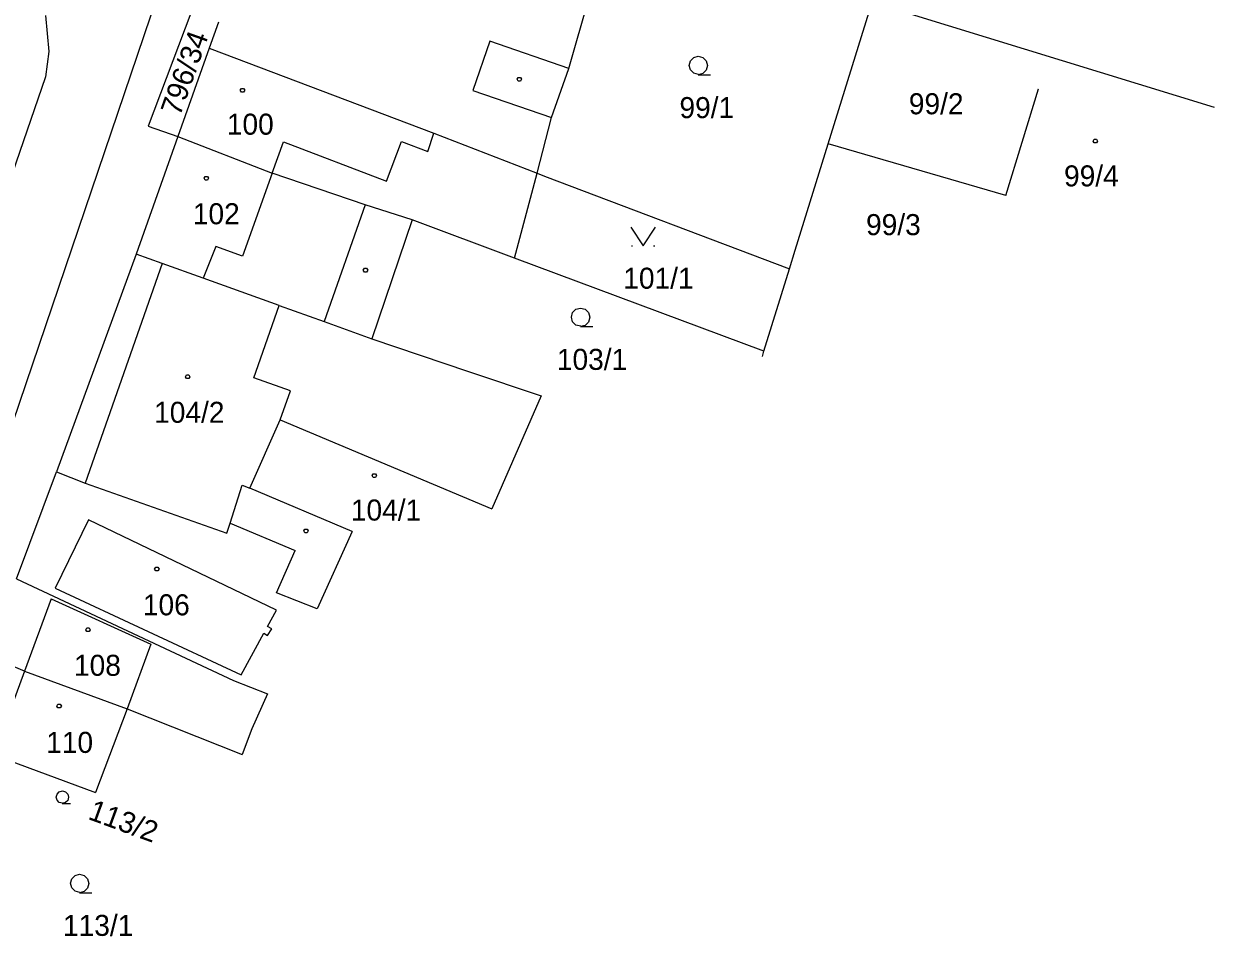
# Model space of a CAD drawing. Extents: x -759060 to -757386, y -1172273 to -1170948.
# Drawn here: x -758112.4 to -758016.2, y -1171651.7 to -1171578 of the extents above; entities that cross this region are included whole.
import ezdxf

# ---------------------------------------------------------------- set-up
doc = ezdxf.new("R2010")
doc.units = 0
for name, color, linetype in [('Vrstva 1', 7, 'Continuous'), ('Vrstva 12', 7, 'Continuous'), ('Vrstva 2', 7, 'Continuous'), ('Vrstva 3', 7, 'Continuous'), ('Vrstva 4', 7, 'Continuous'), ('Vrstva 5', 7, 'Continuous')]:
    doc.layers.add(name, color=color, linetype=linetype)

msp = doc.modelspace()

# ---------------------------------------------------------------- linework, layer by layer
at = {"layer": 'Vrstva 1'}
for p, q in [((-758097.73, -1171564.24), (-758113.85, -1171611.78)), ((-758068.35, -1171581.61), (-758066.7, -1171575.83)), ((-758047.38, -1171587.7), (-758043.82, -1171576.24)), ((-758043.82, -1171576.24), (-758016.16, -1171584.73)), ((-758110.68, -1171577.31), (-758110.41, -1171580.22)), ((-758098.92, -1171577.14), (-758102.36, -1171586.26)), ((-758096.69, -1171577.86), (-758097.44, -1171579.96)), ((-758110.41, -1171580.22), (-758110.67, -1171582.26)), ((-758097.44, -1171579.96), (-758099.97, -1171587.1)), ((-758097.44, -1171579.96), (-758079.28, -1171586.83)), ((-758069.75, -1171585.57), (-758068.35, -1171581.61)), ((-758110.67, -1171582.26), (-758120.46, -1171610.64)), ((-758033.02, -1171591.87), (-758030.37, -1171583.24)), ((-758030.37, -1171583.24), (-758030.37, -1171583.24)), ((-758016.16, -1171584.73), (-758016.16, -1171584.73)), ((-758016.16, -1171584.73), (-758016.16, -1171584.73)), ((-758102.36, -1171586.26), (-758099.97, -1171587.1)), ((-758070.92, -1171590.07), (-758069.75, -1171585.57)), ((-758099.97, -1171587.1), (-758103.34, -1171596.62)), ((-758099.97, -1171587.1), (-758092.33, -1171590.06)), ((-758079.28, -1171586.83), (-758070.92, -1171590.07)), ((-758050.04, -1171596.29), (-758047.38, -1171587.7)), ((-758033.02, -1171591.87), (-758047.38, -1171587.7)), ((-758084.81, -1171592.63), (-758092.33, -1171590.06)), ((-758072.74, -1171596.92), (-758070.92, -1171590.07)), ((-758070.92, -1171590.07), (-758070.31, -1171590.31)), ((-758070.31, -1171590.31), (-758050.5, -1171597.78)), ((-758033.02, -1171591.87), (-758033.02, -1171591.87)), ((-758033.02, -1171591.87), (-758033.02, -1171591.87)), ((-758081.02, -1171593.83), (-758084.81, -1171592.63)), ((-758081.02, -1171593.83), (-758084.27, -1171603.44)), ((-758072.74, -1171596.92), (-758081.02, -1171593.83)), ((-758103.34, -1171596.62), (-758109.79, -1171614.21)), ((-758101.24, -1171597.37), (-758103.34, -1171596.62)), ((-758052.57, -1171604.45), (-758072.74, -1171596.92)), ((-758050.5, -1171597.78), (-758050.04, -1171596.29)), ((-758050.04, -1171596.29), (-758050.04, -1171596.29)), ((-758097.91, -1171598.56), (-758101.24, -1171597.37)), ((-758052.57, -1171604.45), (-758050.5, -1171597.78)), ((-758091.78, -1171600.75), (-758097.91, -1171598.56)), ((-758093.82, -1171606.61), (-758091.78, -1171600.75)), ((-758091.78, -1171600.75), (-758088.14, -1171602.06)), ((-758088.14, -1171602.06), (-758084.27, -1171603.44)), ((-758084.27, -1171603.44), (-758076.47, -1171606.09)), ((-758052.7, -1171604.88), (-758052.57, -1171604.45)), ((-758052.7, -1171604.88), (-758052.7, -1171604.88)), ((-758052.7, -1171604.88), (-758052.7, -1171604.88)), ((-758090.85, -1171607.65), (-758093.82, -1171606.61)), ((-758076.47, -1171606.09), (-758070.59, -1171608.05)), ((-758091.69, -1171610.01), (-758090.85, -1171607.65)), ((-758070.59, -1171608.05), (-758074.57, -1171617.19)), ((-758070.59, -1171608.05), (-758070.59, -1171608.05)), ((-758094.16, -1171615.52), (-758091.69, -1171610.01)), ((-758113.01, -1171622.85), (-758109.79, -1171614.21)), ((-758109.79, -1171614.21), (-758107.45, -1171615.11)), ((-758107.45, -1171615.11), (-758096.01, -1171619.17)), ((-758095.75, -1171618.35), (-758094.76, -1171615.27)), ((-758094.76, -1171615.27), (-758094.16, -1171615.52)), ((-758085.87, -1171619.03), (-758094.16, -1171615.52)), ((-758074.57, -1171617.19), (-758074.57, -1171617.19)), ((-758096.01, -1171619.17), (-758095.75, -1171618.35)), ((-758085.87, -1171619.03), (-758085.87, -1171619.03)), ((-758113.01, -1171622.85), (-758095.48, -1171631.06)), ((-758112.37, -1171630.3), (-758115.33, -1171629.09)), ((-758112.37, -1171630.3), (-758104.07, -1171633.37)), ((-758095.48, -1171631.06), (-758092.71, -1171632.14)), ((-758092.71, -1171632.14), (-758093.98, -1171634.98)), ((-758092.71, -1171632.14), (-758092.71, -1171632.14)), ((-758104.07, -1171633.37), (-758094.78, -1171637.06)), ((-758093.98, -1171634.98), (-758094.78, -1171637.06)), ((-758094.78, -1171637.06), (-758094.78, -1171637.06)), ((-758094.78, -1171637.06), (-758094.78, -1171637.06))]:
    msp.add_line(p, q, dxfattribs=at)
at = {"layer": 'Vrstva 12'}
for p, q in [((-758097.44, -1171579.96), (-758099.97, -1171587.1)), ((-758097.44, -1171579.96), (-758079.28, -1171586.83)), ((-758033.02, -1171591.87), (-758030.37, -1171583.24)), ((-758030.37, -1171583.24), (-758030.37, -1171583.24)), ((-758099.97, -1171587.1), (-758103.34, -1171596.62)), ((-758099.97, -1171587.1), (-758092.33, -1171590.06)), ((-758099.97, -1171587.1), (-758092.33, -1171590.06)), ((-758079.76, -1171588.32), (-758079.28, -1171586.83)), ((-758092.33, -1171590.06), (-758091.42, -1171587.53)), ((-758091.42, -1171587.53), (-758083.1, -1171590.7)), ((-758083.1, -1171590.7), (-758081.88, -1171587.51)), ((-758081.88, -1171587.51), (-758079.76, -1171588.32)), ((-758092.33, -1171590.06), (-758094.75, -1171596.77)), ((-758033.02, -1171591.87), (-758033.02, -1171591.87)), ((-758033.02, -1171591.87), (-758033.02, -1171591.87)), ((-758033.02, -1171591.87), (-758033.02, -1171591.87)), ((-758096.89, -1171596), (-758097.91, -1171598.56)), ((-758094.75, -1171596.77), (-758096.89, -1171596)), ((-758101.24, -1171597.37), (-758103.34, -1171596.62)), ((-758101.24, -1171597.37), (-758107.45, -1171615.11)), ((-758097.91, -1171598.56), (-758101.24, -1171597.37)), ((-758097.91, -1171598.56), (-758101.24, -1171597.37)), ((-758091.78, -1171600.75), (-758097.91, -1171598.56)), ((-758093.82, -1171606.61), (-758091.78, -1171600.75)), ((-758090.85, -1171607.65), (-758093.82, -1171606.61)), ((-758091.69, -1171610.01), (-758090.85, -1171607.65)), ((-758094.16, -1171615.52), (-758091.69, -1171610.01)), ((-758094.16, -1171615.52), (-758091.69, -1171610.01)), ((-758091.69, -1171610.01), (-758074.57, -1171617.19)), ((-758107.45, -1171615.11), (-758096.01, -1171619.17)), ((-758095.75, -1171618.35), (-758094.76, -1171615.27)), ((-758094.76, -1171615.27), (-758094.16, -1171615.52)), ((-758085.87, -1171619.03), (-758094.16, -1171615.52)), ((-758074.57, -1171617.19), (-758074.57, -1171617.19)), ((-758107.18, -1171618.07), (-758109.88, -1171623.6)), ((-758091.99, -1171625.38), (-758107.18, -1171618.07)), ((-758096.01, -1171619.17), (-758095.75, -1171618.35)), ((-758085.87, -1171619.03), (-758085.87, -1171619.03)), ((-758109.88, -1171623.6), (-758094.86, -1171630.61)), ((-758110.22, -1171624.46), (-758112.37, -1171630.3)), ((-758110.22, -1171624.46), (-758102.15, -1171628.13)), ((-758092.72, -1171626.71), (-758091.99, -1171625.38)), ((-758092.37, -1171626.9), (-758092.72, -1171626.71)), ((-758094.86, -1171630.61), (-758093.02, -1171627.25)), ((-758093.02, -1171627.25), (-758092.71, -1171627.42)), ((-758092.71, -1171627.42), (-758092.37, -1171626.9)), ((-758102.15, -1171628.13), (-758104.07, -1171633.37)), ((-758112.37, -1171630.3), (-758114.87, -1171637.08)), ((-758112.37, -1171630.3), (-758104.07, -1171633.37)), ((-758112.37, -1171630.3), (-758104.07, -1171633.37)), ((-758104.07, -1171633.37), (-758106.62, -1171640.13)), ((-758114.87, -1171637.08), (-758106.62, -1171640.13))]:
    msp.add_line(p, q, dxfattribs=at)
at = {"layer": 'Vrstva 3'}
for p, q in [((-758063.29, -1171595.93), (-758063.19, -1171595.93)), ((-758061.49, -1171595.93), (-758061.39, -1171595.93))]:
    msp.add_line(p, q, dxfattribs=at)
for points in [[(-758057.87, -1171582.09), (-758058.25, -1171581.99), (-758058.52, -1171581.72), (-758058.62, -1171581.35), (-758058.52, -1171580.98), (-758058.25, -1171580.71), (-758057.88, -1171580.61), (-758057.51, -1171580.71), (-758057.24, -1171580.98), (-758057.14, -1171581.36), (-758057.24, -1171581.74), (-758057.51, -1171582.01), (-758057.89, -1171582.11), (-758056.89, -1171582.11)], [(-758063.34, -1171594.43), (-758062.34, -1171595.93), (-758061.34, -1171594.43)], [(-758067.39, -1171602.44), (-758067.77, -1171602.34), (-758068.04, -1171602.07), (-758068.14, -1171601.7), (-758068.04, -1171601.33), (-758067.77, -1171601.06), (-758067.4, -1171600.96), (-758067.03, -1171601.06), (-758066.76, -1171601.33), (-758066.66, -1171601.71), (-758066.76, -1171602.09), (-758067.03, -1171602.36), (-758067.41, -1171602.46), (-758066.41, -1171602.46)], [(-758109.3, -1171640.99), (-758109.555, -1171640.923), (-758109.736, -1171640.742), (-758109.802, -1171640.494), (-758109.736, -1171640.246), (-758109.555, -1171640.065), (-758109.307, -1171639.998), (-758109.059, -1171640.065), (-758108.878, -1171640.246), (-758108.811, -1171640.501), (-758108.878, -1171640.756), (-758109.059, -1171640.936), (-758109.313, -1171641.003), (-758108.643, -1171641.003)], [(-758107.9, -1171648.2), (-758108.28, -1171648.1), (-758108.55, -1171647.83), (-758108.65, -1171647.46), (-758108.55, -1171647.09), (-758108.28, -1171646.82), (-758107.91, -1171646.72), (-758107.54, -1171646.82), (-758107.27, -1171647.09), (-758107.17, -1171647.47), (-758107.27, -1171647.85), (-758107.54, -1171648.12), (-758107.92, -1171648.22), (-758106.92, -1171648.22)]]:
    msp.add_lwpolyline(points, dxfattribs=at)
at = {"layer": 'Vrstva 4'}
for p, q in [((-758074.73, -1171579.39), (-758076.12, -1171583.38)), ((-758068.35, -1171581.61), (-758074.73, -1171579.39)), ((-758076.12, -1171583.38), (-758069.75, -1171585.57)), ((-758079.76, -1171588.32), (-758079.28, -1171586.83)), ((-758092.33, -1171590.06), (-758091.42, -1171587.53)), ((-758091.42, -1171587.53), (-758083.1, -1171590.7)), ((-758083.1, -1171590.7), (-758081.88, -1171587.51)), ((-758081.88, -1171587.51), (-758079.76, -1171588.32)), ((-758092.33, -1171590.06), (-758094.75, -1171596.77)), ((-758084.81, -1171592.63), (-758088.14, -1171602.06)), ((-758096.89, -1171596), (-758097.91, -1171598.56)), ((-758094.75, -1171596.77), (-758096.89, -1171596)), ((-758101.24, -1171597.37), (-758107.45, -1171615.11)), ((-758091.69, -1171610.01), (-758074.57, -1171617.19)), ((-758107.18, -1171618.07), (-758109.88, -1171623.6)), ((-758091.99, -1171625.38), (-758107.18, -1171618.07)), ((-758095.75, -1171618.35), (-758090.47, -1171620.55)), ((-758085.87, -1171619.03), (-758088.71, -1171625.27)), ((-758091.99, -1171623.99), (-758090.47, -1171620.55)), ((-758109.88, -1171623.6), (-758094.86, -1171630.61)), ((-758110.22, -1171624.46), (-758112.37, -1171630.3)), ((-758110.22, -1171624.46), (-758102.15, -1171628.13)), ((-758088.71, -1171625.27), (-758091.99, -1171623.99)), ((-758092.72, -1171626.71), (-758091.99, -1171625.38)), ((-758092.37, -1171626.9), (-758092.72, -1171626.71)), ((-758094.86, -1171630.61), (-758093.02, -1171627.25)), ((-758093.02, -1171627.25), (-758092.71, -1171627.42)), ((-758092.71, -1171627.42), (-758092.37, -1171626.9)), ((-758102.15, -1171628.13), (-758104.07, -1171633.37)), ((-758112.37, -1171630.3), (-758114.87, -1171637.08)), ((-758104.07, -1171633.37), (-758106.62, -1171640.13)), ((-758114.87, -1171637.08), (-758106.62, -1171640.13))]:
    msp.add_line(p, q, dxfattribs=at)
at = {"layer": 'Vrstva 5'}
for points in [[(-758072.27, -1171582.32), (-758072.18, -1171582.47), (-758072.27, -1171582.62), (-758072.45, -1171582.62), (-758072.54, -1171582.47), (-758072.45, -1171582.32)], [(-758094.65, -1171583.21), (-758094.56, -1171583.36), (-758094.65, -1171583.51), (-758094.83, -1171583.51), (-758094.92, -1171583.36), (-758094.83, -1171583.21)], [(-758025.69, -1171587.32), (-758025.6, -1171587.47), (-758025.69, -1171587.62), (-758025.87, -1171587.62), (-758025.96, -1171587.47), (-758025.87, -1171587.32)], [(-758097.58, -1171590.32), (-758097.49, -1171590.47), (-758097.58, -1171590.62), (-758097.76, -1171590.62), (-758097.85, -1171590.47), (-758097.76, -1171590.32)], [(-758084.7, -1171597.75), (-758084.61, -1171597.9), (-758084.7, -1171598.05), (-758084.88, -1171598.05), (-758084.97, -1171597.9), (-758084.88, -1171597.75)], [(-758099.08, -1171606.36), (-758098.99, -1171606.51), (-758099.08, -1171606.66), (-758099.26, -1171606.66), (-758099.35, -1171606.51), (-758099.26, -1171606.36)], [(-758083.98, -1171614.35), (-758083.89, -1171614.5), (-758083.98, -1171614.65), (-758084.16, -1171614.65), (-758084.25, -1171614.5), (-758084.16, -1171614.35)], [(-758089.51, -1171618.83), (-758089.42, -1171618.98), (-758089.51, -1171619.13), (-758089.69, -1171619.13), (-758089.78, -1171618.98), (-758089.69, -1171618.83)], [(-758101.58, -1171621.91), (-758101.49, -1171622.06), (-758101.58, -1171622.21), (-758101.76, -1171622.21), (-758101.85, -1171622.06), (-758101.76, -1171621.91)], [(-758107.14, -1171626.82), (-758107.05, -1171626.97), (-758107.14, -1171627.12), (-758107.32, -1171627.12), (-758107.41, -1171626.97), (-758107.32, -1171626.82)], [(-758109.48, -1171632.98), (-758109.39, -1171633.13), (-758109.48, -1171633.28), (-758109.66, -1171633.28), (-758109.75, -1171633.13), (-758109.66, -1171632.98)]]:
    msp.add_lwpolyline(points, close=True, dxfattribs=at)

# ---------------------------------------------------------------- texts
at = {"layer": 'Vrstva 2'}
for s, rotation, p in [('796/34', 70.41651, (-758099.8, -1171585.516)), ('113/2', 339.87856, (-758107.311, -1171642.245))]:
    msp.add_text(s, height=1.7, rotation=rotation, dxfattribs=at).set_placement(p)
for s, p in [('99/2', (-758040.853, -1171585.3)), ('99/1', (-758059.403, -1171585.61)), ('100', (-758096.007, -1171586.95)), ('99/4', (-758028.303, -1171591.13)), ('102', (-758098.757, -1171594.19)), ('99/3', (-758044.313, -1171595.07)), ('101/1', (-758063.947, -1171599.4)), ('103/1', (-758069.317, -1171605.96)), ('104/2', (-758101.887, -1171610.24)), ('104/1', (-758085.977, -1171618.14)), ('106', (-758102.797, -1171625.8)), ('108', (-758108.367, -1171630.69)), ('110', (-758110.617, -1171636.92)), ('113/1', (-758109.257, -1171651.71))]:
    msp.add_text(s, height=1.7, dxfattribs=at).set_placement(p)

doc.saveas('drawing.dxf')
